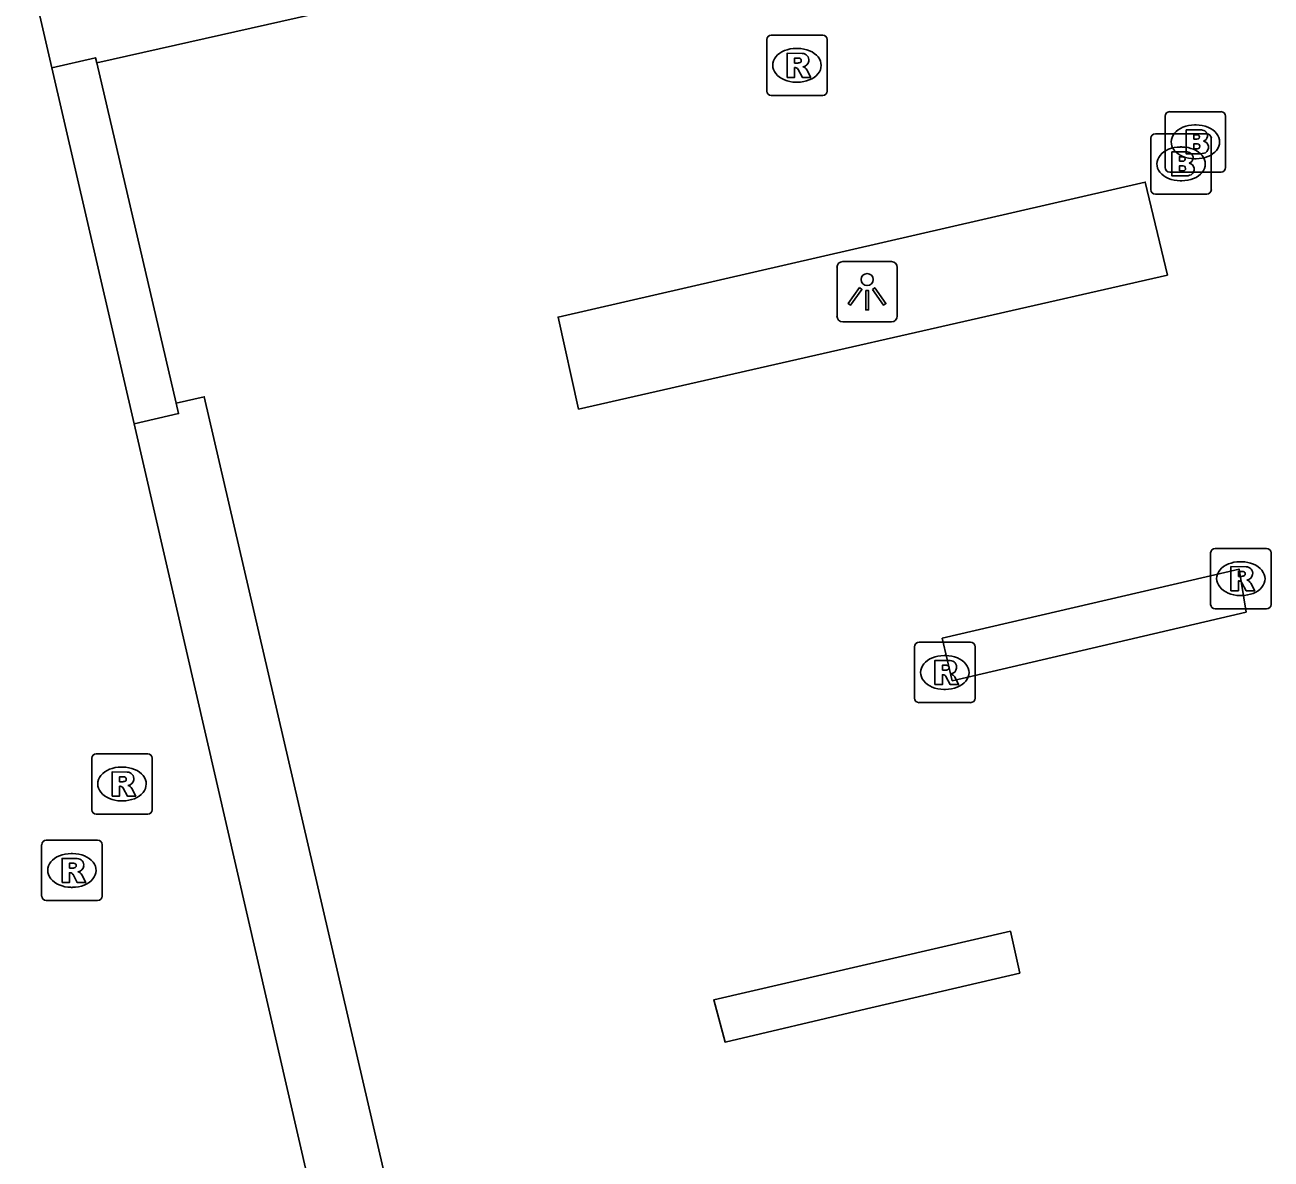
# Model space of a CAD drawing. Extents: x 156414 to 157775, y 382335 to 383765.
# Drawn here: x 157129.17 to 157149.8, y 383070.58 to 383089.36 of the extents above; entities that cross this region are included whole.
import ezdxf

# ---------------------------------------------------------------- set-up
doc = ezdxf.new("R2010")
doc.units = 0
for name, color, linetype in [('IMGEO_Brandkraan', 7, 'Continuous'), ('IMGEO_Lichtpunt', 7, 'Continuous'), ('IMGEO_Parkeervlak_halfverhard', 7, 'Continuous'), ('IMGEO_Rijbaan_lokaal_gesloten', 7, 'Continuous'), ('IMGEO_Rioolput', 7, 'Continuous')]:
    doc.layers.add(name, color=color, linetype=linetype)

msp = doc.modelspace()

# ---------------------------------------------------------------- linework, layer by layer
at = {"layer": 'IMGEO_Brandkraan'}
for p, q in [((157148.049, 383086.999), (157148.049, 383087.851)), ((157148.124, 383087.925), (157148.976, 383087.925)), ((157149.05, 383087.851), (157149.05, 383086.999)), ((157147.887, 383087.56), (157148.739, 383087.56)), ((157148.537, 383087.705), (157148.562, 383087.705)), ((157147.812, 383086.634), (157147.812, 383087.486)), ((157148.3, 383087.34), (157148.325, 383087.34)), ((157148.813, 383087.486), (157148.813, 383086.634)), ((157148.56, 383087.145), (157148.535, 383087.145)), ((157148.976, 383086.925), (157148.124, 383086.925)), ((157148.323, 383086.78), (157148.298, 383086.78)), ((157148.739, 383086.56), (157147.887, 383086.56))]:
    msp.add_line(p, q, dxfattribs=at)
for points in [[(157148.049, 383086.999), (157148.049, 383087.851)], [(157148.124, 383087.925), (157148.976, 383087.925)], [(157149.05, 383087.851), (157149.05, 383086.999)], [(157147.887, 383087.56), (157148.739, 383087.56)], [(157148.397, 383087.625), (157148.397, 383087.225), (157148.61, 383087.225)], [(157148.628, 383087.625), (157148.397, 383087.625)], [(157148.576, 383087.544), (157148.522, 383087.544), (157148.522, 383087.468)], [(157147.812, 383086.634), (157147.812, 383087.486)], [(157148.522, 383087.468), (157148.575, 383087.468)], [(157148.584, 383087.392), (157148.522, 383087.392), (157148.522, 383087.311)], [(157148.813, 383087.486), (157148.813, 383086.634)], [(157148.16, 383087.26), (157148.16, 383086.86), (157148.373, 383086.86)], [(157148.391, 383087.26), (157148.16, 383087.26)], [(157148.339, 383087.179), (157148.285, 383087.179), (157148.285, 383087.103)], [(157148.522, 383087.311), (157148.584, 383087.311)], [(157148.976, 383086.925), (157148.124, 383086.925)], [(157148.285, 383087.103), (157148.338, 383087.103)], [(157148.347, 383087.027), (157148.285, 383087.027), (157148.285, 383086.946)], [(157148.285, 383086.946), (157148.347, 383086.946)], [(157148.739, 383086.56), (157147.887, 383086.56)]]:
    msp.add_lwpolyline(points, dxfattribs=at)
for centre, radius, start, end in [((157148.126, 383087.849), 0.0765, 91.552, 178.448), ((157148.126, 383087.849), 0.0765, 91.552, 178.448), ((157148.974, 383087.849), 0.0765, 1.552, 88.448), ((157148.974, 383087.849), 0.0765, 1.552, 88.448), ((157147.889, 383087.484), 0.0765, 91.552, 178.448), ((157147.889, 383087.484), 0.0765, 91.552, 178.448), ((157148.577, 383087.506), 0.0379, 267.8285, 90.9355), ((157148.632, 383087.48), 0.145, 59.4692, 91.5367), ((157148.657, 383087.527), 0.0922, 285.5137, 58.1501), ((157148.737, 383087.484), 0.0765, 1.552, 88.448), ((157148.737, 383087.484), 0.0765, 1.552, 88.448), ((157148.585, 383087.351), 0.0404, 269.8759, 90.5077), ((157148.662, 383087.335), 0.105, 301.3115, 78.989), ((157148.34, 383087.141), 0.0379, 267.8285, 90.9355), ((157148.395, 383087.115), 0.145, 59.4692, 91.5367), ((157148.42, 383087.162), 0.0922, 285.5137, 58.1501), ((157148.616, 383087.476), 0.251, 268.6676, 293.5347), ((157148.126, 383087.001), 0.0765, 181.552, 268.448), ((157148.126, 383087.001), 0.0765, 181.552, 268.448), ((157148.348, 383086.986), 0.0404, 269.8759, 90.5077), ((157148.425, 383086.97), 0.105, 301.3115, 78.989), ((157148.974, 383087.001), 0.0765, 271.552, 358.448), ((157148.974, 383087.001), 0.0765, 271.552, 358.448), ((157148.379, 383087.111), 0.251, 268.6676, 293.5347), ((157147.889, 383086.636), 0.0765, 181.552, 268.448), ((157147.889, 383086.636), 0.0765, 181.552, 268.448), ((157148.737, 383086.636), 0.0765, 271.552, 358.448), ((157148.737, 383086.636), 0.0765, 271.552, 358.448)]:
    msp.add_arc(centre, radius, start, end, dxfattribs=at)
for centre, major_axis, ratio, start_param, end_param in [((157148.536, 383087.425), (-0.387, 0.002), 0.722429, 4.712389, 7.853982), ((157148.561, 383087.425), (-0.39, 0.002), 0.717154, 1.570796, 4.712389), ((157148.299, 383087.06), (-0.387, 0.002), 0.722429, 4.712389, 7.853982), ((157148.324, 383087.06), (-0.39, 0.002), 0.717154, 1.570796, 4.712389)]:
    msp.add_ellipse(centre, major_axis=major_axis, ratio=ratio, start_param=start_param, end_param=end_param, dxfattribs=at)
at = {"layer": 'IMGEO_Lichtpunt'}
for p, q in [((157142.616, 383085.346), (157142.616, 383084.539)), ((157142.616, 383085.346), (157142.616, 383084.539)), ((157143.518, 383085.441), (157142.71, 383085.441)), ((157143.518, 383085.441), (157142.71, 383085.441)), ((157143.612, 383084.539), (157143.612, 383085.346)), ((157143.612, 383084.539), (157143.612, 383085.346)), ((157142.71, 383084.445), (157143.518, 383084.445)), ((157142.71, 383084.445), (157143.518, 383084.445))]:
    msp.add_line(p, q, dxfattribs=at)
for points in [[(157142.99, 383085.01), (157143.029, 383084.982), (157142.841, 383084.72), (157142.803, 383084.747), (157142.99, 383085.01)], [(157143.092, 383084.962), (157143.139, 383084.962), (157143.139, 383084.64), (157143.092, 383084.64), (157143.092, 383084.962)], [(157143.202, 383084.982), (157143.24, 383085.009), (157143.427, 383084.747), (157143.388, 383084.719), (157143.202, 383084.982)]]:
    msp.add_lwpolyline(points, dxfattribs=at)
msp.add_circle((157143.115, 383085.144), 0.0994, dxfattribs=at)
for centre, start, end in [((157142.71, 383085.346), 90, 180), ((157142.71, 383085.346), 90, 180), ((157143.518, 383085.346), 0, 90), ((157143.518, 383085.346), 0, 90), ((157142.71, 383084.539), 180, 270), ((157142.71, 383084.539), 180, 270), ((157143.518, 383084.539), 270, 0), ((157143.518, 383084.539), 270, 360)]:
    msp.add_arc(centre, 0.0946, start, end, dxfattribs=at)
at = {"layer": 'IMGEO_Parkeervlak_halfverhard'}
for points in [[(157130.359, 383088.734), (157142.376, 383091.442)], [(157148.088, 383085.215), (157138.338, 383082.999), (157137.999, 383084.523), (157147.718, 383086.758), (157148.088, 383085.215)], [(157131.675, 383083.095), (157132.14, 383083.203), (157138.616, 383055.261)], [(157144.358, 383079.205), (157149.274, 383080.349), (157149.39, 383079.637), (157147.007, 383079.08), (157144.525, 383078.5), (157144.358, 383079.205)], [(157145.488, 383074.353), (157145.641, 383073.658), (157143.012, 383073.042), (157140.763, 383072.514), (157140.575, 383073.213), (157145.488, 383074.353)]]:
    msp.add_lwpolyline(points, dxfattribs=at)
at = {"layer": 'IMGEO_Rijbaan_lokaal_gesloten'}
for points in [[(157111.943, 383165.02), (157117.193, 383142.295), (157119.878, 383130.671), (157128.092, 383095.231), (157129.615, 383088.649)], [(157129.615, 383088.649), (157130.339, 383088.817), (157130.359, 383088.734)], [(157129.615, 383088.649), (157130.978, 383082.753)], [(157130.359, 383088.734), (157131.675, 383083.095)], [(157130.978, 383082.753), (157131.715, 383082.923), (157131.675, 383083.095)], [(157130.978, 383082.753), (157137.267, 383055.438), (157137.378, 383054.97)]]:
    msp.add_lwpolyline(points, dxfattribs=at)
at = {"layer": 'IMGEO_Rioolput'}
for p, q in [((157141.527, 383089.193), (157142.379, 383089.193)), ((157141.452, 383088.267), (157141.452, 383089.119)), ((157141.94, 383088.973), (157141.965, 383088.973)), ((157142.453, 383089.119), (157142.453, 383088.267)), ((157141.963, 383088.413), (157141.938, 383088.413)), ((157142.379, 383088.193), (157141.527, 383088.193)), ((157148.801, 383079.764), (157148.801, 383080.616)), ((157148.876, 383080.69), (157149.728, 383080.69)), ((157149.802, 383080.616), (157149.802, 383079.764)), ((157149.289, 383080.47), (157149.314, 383080.47)), ((157149.312, 383079.91), (157149.287, 383079.91)), ((157149.728, 383079.69), (157148.876, 383079.69)), ((157143.975, 383079.136), (157144.827, 383079.136)), ((157143.9, 383078.21), (157143.9, 383079.062)), ((157144.388, 383078.916), (157144.413, 383078.916)), ((157144.901, 383079.062), (157144.901, 383078.21)), ((157144.411, 383078.356), (157144.386, 383078.356)), ((157144.827, 383078.136), (157143.975, 383078.136)), ((157130.277, 383076.363), (157130.277, 383077.215)), ((157130.352, 383077.289), (157131.204, 383077.289)), ((157131.278, 383077.215), (157131.278, 383076.363)), ((157130.765, 383077.069), (157130.79, 383077.069)), ((157130.788, 383076.509), (157130.763, 383076.509)), ((157131.204, 383076.289), (157130.352, 383076.289)), ((157129.448, 383074.931), (157129.448, 383075.783)), ((157129.523, 383075.857), (157130.375, 383075.857)), ((157130.449, 383075.783), (157130.449, 383074.931)), ((157129.936, 383075.637), (157129.961, 383075.637)), ((157129.959, 383075.077), (157129.934, 383075.077)), ((157130.375, 383074.857), (157129.523, 383074.857))]:
    msp.add_line(p, q, dxfattribs=at)
for points in [[(157141.527, 383089.193), (157142.379, 383089.193)], [(157141.452, 383088.267), (157141.452, 383089.119)], [(157142.453, 383089.119), (157142.453, 383088.267)], [(157142.041, 383088.891), (157141.789, 383088.893), (157141.789, 383088.493)], [(157141.967, 383088.812), (157141.913, 383088.812), (157141.913, 383088.731)], [(157141.789, 383088.493), (157141.913, 383088.493), (157141.913, 383088.655), (157141.924, 383088.655)], [(157141.913, 383088.731), (157141.965, 383088.731)], [(157141.971, 383088.626), (157142.042, 383088.493), (157142.182, 383088.493), (157142.117, 383088.619)], [(157142.379, 383088.193), (157141.527, 383088.193)], [(157148.801, 383079.764), (157148.801, 383080.616)], [(157148.876, 383080.69), (157149.728, 383080.69)], [(157149.802, 383080.616), (157149.802, 383079.764)], [(157149.39, 383080.388), (157149.138, 383080.39), (157149.138, 383079.99)], [(157149.316, 383080.309), (157149.262, 383080.309), (157149.262, 383080.228)], [(157149.138, 383079.99), (157149.262, 383079.99), (157149.262, 383080.152), (157149.273, 383080.152)], [(157149.262, 383080.228), (157149.314, 383080.228)], [(157149.32, 383080.123), (157149.391, 383079.99), (157149.531, 383079.99), (157149.466, 383080.116)], [(157149.728, 383079.69), (157148.876, 383079.69)], [(157143.975, 383079.136), (157144.827, 383079.136)], [(157143.9, 383078.21), (157143.9, 383079.062)], [(157144.901, 383079.062), (157144.901, 383078.21)], [(157144.489, 383078.834), (157144.237, 383078.836), (157144.237, 383078.436)], [(157144.415, 383078.755), (157144.361, 383078.755), (157144.361, 383078.674)], [(157144.361, 383078.674), (157144.413, 383078.674)], [(157144.237, 383078.436), (157144.361, 383078.436), (157144.361, 383078.598), (157144.372, 383078.598)], [(157144.419, 383078.569), (157144.49, 383078.436), (157144.63, 383078.436), (157144.565, 383078.562)], [(157144.827, 383078.136), (157143.975, 383078.136)], [(157130.277, 383076.363), (157130.277, 383077.215)], [(157130.352, 383077.289), (157131.204, 383077.289)], [(157131.278, 383077.215), (157131.278, 383076.363)], [(157130.866, 383076.987), (157130.614, 383076.989), (157130.614, 383076.589)], [(157130.792, 383076.908), (157130.738, 383076.908), (157130.738, 383076.827)], [(157130.738, 383076.827), (157130.79, 383076.827)], [(157130.614, 383076.589), (157130.738, 383076.589), (157130.738, 383076.751), (157130.749, 383076.751)], [(157130.796, 383076.722), (157130.867, 383076.589), (157131.007, 383076.589), (157130.942, 383076.715)], [(157131.204, 383076.289), (157130.352, 383076.289)], [(157129.448, 383074.931), (157129.448, 383075.783)], [(157129.523, 383075.857), (157130.375, 383075.857)], [(157130.449, 383075.783), (157130.449, 383074.931)], [(157130.037, 383075.555), (157129.785, 383075.557), (157129.785, 383075.157)], [(157129.963, 383075.476), (157129.909, 383075.476), (157129.909, 383075.395)], [(157129.909, 383075.395), (157129.961, 383075.395)], [(157129.785, 383075.157), (157129.909, 383075.157), (157129.909, 383075.319), (157129.92, 383075.319)], [(157129.967, 383075.29), (157130.038, 383075.157), (157130.178, 383075.157), (157130.113, 383075.283)], [(157130.375, 383074.857), (157129.523, 383074.857)]]:
    msp.add_lwpolyline(points, dxfattribs=at)
for centre, radius, start, end in [((157141.529, 383089.117), 0.0765, 91.552, 178.448), ((157141.529, 383089.117), 0.0765, 91.552, 178.448), ((157142.377, 383089.117), 0.0765, 1.552, 88.448), ((157142.377, 383089.117), 0.0765, 1.552, 88.448), ((157141.973, 383088.716), 0.0964, 77.0061, 93.1865), ((157141.987, 383088.773), 0.0378, 276.6634, 79.6772), ((157142.04, 383088.781), 0.109, 350.3612, 89.416), ((157141.923, 383088.602), 0.0533, 26.0293, 88.6989), ((157141.949, 383088.92), 0.19, 274.7715, 282.9687), ((157142.038, 383088.781), 0.112, 277.5842, 350.9817), ((157142.022, 383088.566), 0.108, 29.5134, 73.7905), ((157141.529, 383088.269), 0.0765, 181.552, 268.448), ((157141.529, 383088.269), 0.0765, 181.552, 268.448), ((157142.377, 383088.269), 0.0765, 271.552, 358.448), ((157142.377, 383088.269), 0.0765, 271.552, 358.448), ((157148.878, 383080.614), 0.0765, 91.552, 178.448), ((157148.878, 383080.614), 0.0765, 91.552, 178.448), ((157149.726, 383080.614), 0.0765, 1.552, 88.448), ((157149.726, 383080.614), 0.0765, 1.552, 88.448), ((157149.322, 383080.213), 0.0964, 77.0061, 93.1865), ((157149.336, 383080.27), 0.0378, 276.6634, 79.6772), ((157149.389, 383080.278), 0.109, 350.3612, 89.416), ((157149.272, 383080.099), 0.0533, 26.0293, 88.6989), ((157149.298, 383080.417), 0.19, 274.7715, 282.9687), ((157149.387, 383080.278), 0.112, 277.5842, 350.9817), ((157149.371, 383080.063), 0.108, 29.5134, 73.7905), ((157148.878, 383079.766), 0.0765, 181.552, 268.448), ((157148.878, 383079.766), 0.0765, 181.552, 268.448), ((157149.726, 383079.766), 0.0765, 271.552, 358.448), ((157149.726, 383079.766), 0.0765, 271.552, 358.448), ((157143.977, 383079.06), 0.0765, 91.552, 178.448), ((157143.977, 383079.06), 0.0765, 91.552, 178.448), ((157144.825, 383079.06), 0.0765, 1.552, 88.448), ((157144.825, 383079.06), 0.0765, 1.552, 88.448), ((157144.397, 383078.863), 0.19, 274.7715, 282.9687), ((157144.421, 383078.659), 0.0964, 77.0061, 93.1865), ((157144.435, 383078.716), 0.0378, 276.6634, 79.6772), ((157144.488, 383078.724), 0.109, 350.3612, 89.416), ((157144.486, 383078.724), 0.112, 277.5842, 350.9817), ((157144.371, 383078.545), 0.0533, 26.0293, 88.6989), ((157144.47, 383078.509), 0.108, 29.5134, 73.7905), ((157143.977, 383078.212), 0.0765, 181.552, 268.448), ((157143.977, 383078.212), 0.0765, 181.552, 268.448), ((157144.825, 383078.212), 0.0765, 271.552, 358.448), ((157144.825, 383078.212), 0.0765, 271.552, 358.448), ((157130.354, 383077.213), 0.0765, 91.552, 178.448), ((157130.354, 383077.213), 0.0765, 91.552, 178.448), ((157131.202, 383077.213), 0.0765, 1.552, 88.448), ((157131.202, 383077.213), 0.0765, 1.552, 88.448), ((157130.774, 383077.016), 0.19, 274.7715, 282.9687), ((157130.798, 383076.812), 0.0964, 77.0061, 93.1865), ((157130.812, 383076.869), 0.0378, 276.6634, 79.6772), ((157130.865, 383076.877), 0.109, 350.3612, 89.416), ((157130.863, 383076.877), 0.112, 277.5842, 350.9817), ((157130.748, 383076.698), 0.0533, 26.0293, 88.6989), ((157130.847, 383076.662), 0.108, 29.5134, 73.7905), ((157130.354, 383076.365), 0.0765, 181.552, 268.448), ((157130.354, 383076.365), 0.0765, 181.552, 268.448), ((157131.202, 383076.365), 0.0765, 271.552, 358.448), ((157131.202, 383076.365), 0.0765, 271.552, 358.448), ((157129.525, 383075.781), 0.0765, 91.552, 178.448), ((157129.525, 383075.781), 0.0765, 91.552, 178.448), ((157130.373, 383075.781), 0.0765, 1.552, 88.448), ((157130.373, 383075.781), 0.0765, 1.552, 88.448), ((157129.945, 383075.584), 0.19, 274.7715, 282.9687), ((157129.969, 383075.38), 0.0964, 77.0061, 93.1865), ((157129.983, 383075.437), 0.0378, 276.6634, 79.6772), ((157130.036, 383075.445), 0.109, 350.3612, 89.416), ((157130.034, 383075.445), 0.112, 277.5842, 350.9817), ((157129.919, 383075.266), 0.0533, 26.0293, 88.6989), ((157130.018, 383075.23), 0.108, 29.5134, 73.7905), ((157129.525, 383074.933), 0.0765, 181.552, 268.448), ((157129.525, 383074.933), 0.0765, 181.552, 268.448), ((157130.373, 383074.933), 0.0765, 271.552, 358.448), ((157130.373, 383074.933), 0.0765, 271.552, 358.448)]:
    msp.add_arc(centre, radius, start, end, dxfattribs=at)
for centre, major_axis, ratio, start_param, end_param in [((157141.939, 383088.693), (-0.387, 0.002), 0.722429, 4.712389, 7.853982), ((157141.964, 383088.693), (-0.39, 0.002), 0.717154, 1.570796, 4.712389), ((157149.288, 383080.19), (-0.387, 0.002), 0.722429, 4.712389, 7.853982), ((157149.313, 383080.19), (-0.39, 0.002), 0.717154, 1.570796, 4.712389), ((157144.387, 383078.636), (-0.387, 0.002), 0.722429, 4.712389, 7.853982), ((157144.412, 383078.636), (-0.39, 0.002), 0.717154, 1.570796, 4.712389), ((157130.764, 383076.789), (-0.387, 0.002), 0.722429, 4.712389, 7.853982), ((157130.789, 383076.789), (-0.39, 0.002), 0.717154, 1.570796, 4.712389), ((157129.935, 383075.357), (-0.387, 0.002), 0.722429, 4.712389, 7.853982), ((157129.96, 383075.357), (-0.39, 0.002), 0.717154, 1.570796, 4.712389)]:
    msp.add_ellipse(centre, major_axis=major_axis, ratio=ratio, start_param=start_param, end_param=end_param, dxfattribs=at)

doc.saveas('drawing.dxf')
